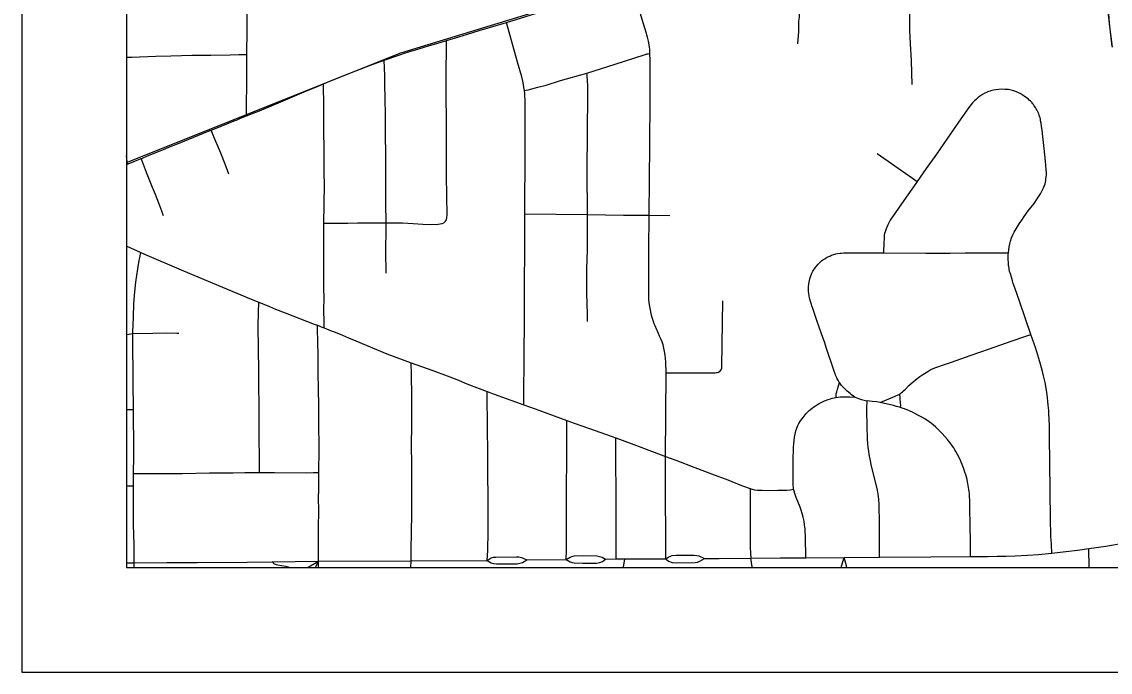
# Model space of a CAD drawing. Extents: x 0 to 34, y 0 to 22.
# Drawn here: x 2 to 3.04, y 14 to 14.621 of the extents above; entities that cross this region are included whole.
import ezdxf

# ---------------------------------------------------------------- set-up
doc = ezdxf.new("R2010")
doc.units = 0
for name, color, linetype in [('GM_X_City_Street', 7, 'Continuous'), ('GM_X_Corporation', 7, 'Continuous'), ('GM_X_County_Road', 7, 'Continuous'), ('GM_X_Rail_Line', 7, 'Continuous'), ('GM_X_State_Route', 7, 'Continuous'), ('GM_X_Township_Road', 7, 'Continuous'), ('SH_Data', 7, 'Continuous')]:
    doc.layers.add(name, color=color, linetype=linetype)

msp = doc.modelspace()

# ---------------------------------------------------------------- linework, layer by layer
at = {"layer": 'GM_X_City_Street'}
msp.add_line((2.2834, 14.1), (2.2834, 14.106), dxfattribs=at)
for points in [[(2.2146, 14.5315), (2.2147, 14.5357), (2.2149, 14.5683), (2.2151, 14.5903), (2.2151, 14.5925), (2.2151, 14.5969), (2.2152, 14.6074), (2.2152, 14.6341), (2.2153, 14.658), (2.2152, 14.6784), (2.2153, 14.6894), (2.2159, 14.6955), (2.217, 14.7008), (2.2179, 14.7037), (2.2189, 14.7059), (2.2201, 14.708), (2.2214, 14.7101), (2.2233, 14.7127), (2.2276, 14.7175), (2.2314, 14.7205), (2.2356, 14.7229), (2.2406, 14.7251), (2.2594, 14.7315)], [(2.7412, 14.6003), (2.742, 14.6121), (2.7423, 14.6221), (2.7427, 14.6258), (2.7427, 14.6351), (2.7419, 14.6625), (2.7414, 14.6748), (2.7405, 14.682), (2.7401, 14.6843), (2.7396, 14.6872), (2.739, 14.6899), (2.7375, 14.6967), (2.7372, 14.6979), (2.7357, 14.7042)], [(2.8504, 14.5614), (2.85, 14.5727), (2.8496, 14.5843), (2.8488, 14.6004), (2.8483, 14.6134), (2.848, 14.6246), (2.8478, 14.6344), (2.8477, 14.6418), (2.8472, 14.6536), (2.847, 14.6588), (2.8471, 14.6617), (2.8471, 14.6634), (2.8473, 14.6645), (2.8479, 14.6656), (2.849, 14.667)], [(2.599, 14.3565), (2.5989, 14.3605), (2.599, 14.368), (2.5989, 14.4035), (2.5993, 14.4367), (2.5999, 14.5043), (2.6003, 14.5462), (2.6, 14.5844), (2.5999, 14.5911), (2.5998, 14.5918), (2.5997, 14.5952), (2.5993, 14.599), (2.5989, 14.6014), (2.5986, 14.603), (2.5976, 14.6068), (2.5971, 14.6089), (2.5967, 14.6104), (2.5939, 14.6194), (2.5876, 14.6396), (2.5823, 14.6572)], [(2.4794, 14.2556), (2.4794, 14.262), (2.4797, 14.3025), (2.48, 14.3368), (2.4806, 14.4381), (2.4809, 14.4983), (2.4807, 14.5347), (2.4807, 14.5468), (2.4806, 14.5507), (2.4804, 14.5529), (2.4801, 14.5559), (2.4796, 14.5586), (2.4792, 14.5615), (2.4785, 14.5648), (2.4775, 14.5687), (2.4733, 14.5828), (2.4628, 14.6208)], [(2.4057, 14.4323), (2.4061, 14.4345), (2.4063, 14.4369), (2.4063, 14.4399), (2.4061, 14.452), (2.406, 14.4578), (2.4058, 14.4717), (2.4057, 14.4834), (2.4055, 14.5207), (2.4052, 14.5574), (2.4052, 14.5741), (2.4055, 14.5958), (2.4056, 14.6036)], [(2.1, 14.5877), (2.105, 14.5878), (2.1124, 14.588), (2.128, 14.5885), (2.1423, 14.5888), (2.1525, 14.5891), (2.1624, 14.5894), (2.1807, 14.5897), (2.1991, 14.59), (2.2074, 14.5901), (2.2151, 14.5903)], [(2.4801, 14.5559), (2.4836, 14.5565), (2.4871, 14.5573), (2.493, 14.5589), (2.5008, 14.561), (2.5146, 14.5652), (2.5397, 14.5725), (2.5666, 14.5808), (2.5943, 14.5899), (2.5957, 14.5903), (2.5971, 14.5907), (2.5984, 14.5909), (2.5999, 14.5911)], [(2.348, 14.3813), (2.3476, 14.4023), (2.348, 14.4238), (2.3479, 14.4295), (2.3478, 14.4481), (2.3476, 14.4655), (2.3477, 14.4791), (2.3476, 14.4942), (2.3475, 14.5137), (2.3473, 14.5327), (2.3471, 14.5477), (2.3468, 14.5623), (2.3466, 14.5702), (2.3464, 14.5772), (2.3462, 14.5848)], [(2.5404, 14.335), (2.5403, 14.3406), (2.5402, 14.3437), (2.5402, 14.3456), (2.5401, 14.3486), (2.54, 14.3522), (2.5399, 14.3546), (2.5398, 14.3594), (2.5397, 14.3669), (2.5397, 14.3708), (2.5397, 14.3759), (2.5397, 14.3807), (2.5398, 14.3852), (2.5402, 14.4035), (2.5404, 14.4372), (2.5401, 14.4791), (2.5407, 14.5519), (2.5407, 14.5567), (2.5406, 14.5595), (2.5403, 14.566), (2.5401, 14.569), (2.54, 14.5705), (2.5397, 14.5725)], [(2.2888, 14.3289), (2.2887, 14.3352), (2.2886, 14.3456), (2.2887, 14.3584), (2.2886, 14.3656), (2.2886, 14.3891), (2.2885, 14.4282), (2.2885, 14.429), (2.2889, 14.4469), (2.2891, 14.4663), (2.2889, 14.4767), (2.2889, 14.4853), (2.2889, 14.4979), (2.2888, 14.5052), (2.2886, 14.5118), (2.2884, 14.528), (2.2886, 14.5471), (2.2883, 14.5551), (2.2881, 14.5621)], [(2.9839, 14.1137), (2.9833, 14.1219), (2.983, 14.1266), (2.9828, 14.1291), (2.9827, 14.131), (2.9826, 14.1461), (2.982, 14.2003), (2.9817, 14.225), (2.9814, 14.2347), (2.9812, 14.2426), (2.981, 14.2463), (2.9808, 14.25), (2.9804, 14.2552), (2.9801, 14.2586), (2.9797, 14.2625), (2.979, 14.2673), (2.978, 14.2732), (2.9773, 14.2769), (2.9759, 14.2832), (2.9749, 14.2873), (2.973, 14.2944), (2.9715, 14.2997), (2.9685, 14.3092), (2.9638, 14.3227), (2.9532, 14.3535), (2.9484, 14.3673), (2.947, 14.3713), (2.9462, 14.3738), (2.9451, 14.3773), (2.9442, 14.3806), (2.9439, 14.3815), (2.9437, 14.3823), (2.9435, 14.383), (2.9431, 14.385), (2.9429, 14.386), (2.9427, 14.3875), (2.9425, 14.3886), (2.9423, 14.3911), (2.9421, 14.3942), (2.9422, 14.3962), (2.9422, 14.3988), (2.9424, 14.4008), (2.9427, 14.4036), (2.9431, 14.4064), (2.9437, 14.4093), (2.9443, 14.4118), (2.9454, 14.4149), (2.9465, 14.4178), (2.9478, 14.4204), (2.9496, 14.4237), (2.9526, 14.4284), (2.9557, 14.433), (2.9575, 14.4355), (2.9612, 14.4407), (2.9668, 14.4478), (2.9705, 14.4531), (2.9729, 14.4571), (2.9746, 14.4601), (2.9759, 14.4628), (2.9766, 14.4645), (2.9773, 14.4667), (2.9777, 14.4683), (2.978, 14.4699), (2.9782, 14.4711), (2.9785, 14.4732), (2.9786, 14.4752), (2.9786, 14.4778), (2.9785, 14.4801), (2.9782, 14.4845), (2.9778, 14.4882), (2.9763, 14.5005), (2.9751, 14.5118), (2.9744, 14.5179), (2.9739, 14.5213), (2.9735, 14.5246), (2.9731, 14.5268), (2.9728, 14.5284), (2.9725, 14.5297), (2.9721, 14.5312), (2.9718, 14.5323), (2.9713, 14.5336), (2.9708, 14.5347), (2.9701, 14.5362), (2.9696, 14.5372), (2.9689, 14.5384), (2.9682, 14.5395), (2.967, 14.5412), (2.9662, 14.5423), (2.9657, 14.543), (2.9649, 14.5439), (2.9644, 14.5445), (2.9634, 14.5456), (2.9622, 14.5467), (2.9611, 14.5477), (2.9596, 14.5489), (2.9574, 14.5505), (2.9553, 14.5518), (2.9534, 14.5529), (2.9518, 14.5537), (2.9508, 14.5541), (2.95, 14.5545), (2.9491, 14.5548), (2.9484, 14.5551), (2.9472, 14.5554), (2.9461, 14.5558), (2.9438, 14.5563), (2.9424, 14.5566), (2.9389, 14.5569), (2.9355, 14.557), (2.9333, 14.5569), (2.9302, 14.5565), (2.9281, 14.5562), (2.9265, 14.5558), (2.9249, 14.5553), (2.9233, 14.5548), (2.9213, 14.554), (2.9197, 14.5532), (2.9174, 14.5519), (2.9165, 14.5513), (2.9148, 14.5502), (2.9132, 14.5489), (2.9117, 14.5476), (2.9099, 14.546), (2.908, 14.544), (2.9067, 14.5425), (2.9044, 14.5395), (2.8946, 14.5255), (2.8735, 14.4949), (2.8638, 14.4812), (2.8552, 14.4688), (2.8539, 14.4669), (2.8424, 14.4507), (2.8294, 14.4318), (2.827, 14.4276), (2.8254, 14.4237), (2.8246, 14.4209), (2.8241, 14.4191), (2.8238, 14.4176), (2.8236, 14.4159), (2.8235, 14.4147), (2.8235, 14.4137), (2.8234, 14.4112), (2.8231, 14.4006)], [(2.1977, 14.4758), (2.1941, 14.4853), (2.19, 14.4959), (2.1834, 14.5116), (2.1808, 14.5178)], [(2.1009, 14.4855), (2.1002, 14.4906), (2.1, 14.4935)], [(2.8168, 14.4955), (2.8507, 14.4719), (2.8552, 14.4688)], [(2.1354, 14.4359), (2.1339, 14.4404), (2.1309, 14.448), (2.1276, 14.4563), (2.1249, 14.4631), (2.119, 14.4774), (2.1153, 14.4876), (2.1141, 14.4908)], [(2.2885, 14.429), (2.2945, 14.429), (2.302, 14.429), (2.3113, 14.4291), (2.3209, 14.4293), (2.3312, 14.4294), (2.3427, 14.4295), (2.3479, 14.4295), (2.3528, 14.4295), (2.3637, 14.4293), (2.3737, 14.4288), (2.3829, 14.4281), (2.391, 14.4278), (2.3977, 14.4282), (2.3995, 14.4284), (2.4014, 14.4288), (2.403, 14.4295), (2.4048, 14.431), (2.4057, 14.4323)], [(2.4806, 14.4381), (2.5404, 14.4372), (2.5746, 14.4368), (2.5993, 14.4367), (2.6188, 14.4363)], [(2.7957, 14.2627), (2.7923, 14.2651), (2.7912, 14.2662), (2.7884, 14.2686), (2.7873, 14.2696), (2.7858, 14.2711), (2.7845, 14.2723), (2.783, 14.2739), (2.7823, 14.2748), (2.7816, 14.2758), (2.7809, 14.2767), (2.7803, 14.2776), (2.7799, 14.2783), (2.7793, 14.2794), (2.7788, 14.2803), (2.7783, 14.2814), (2.7777, 14.2827), (2.7773, 14.2838), (2.7768, 14.2851), (2.7759, 14.2878), (2.7753, 14.2894), (2.7684, 14.3102), (2.7669, 14.3146), (2.7638, 14.3233), (2.7594, 14.3362), (2.7578, 14.3407), (2.7555, 14.3474), (2.7545, 14.3501), (2.7541, 14.3514), (2.7535, 14.3534), (2.7526, 14.3565), (2.7523, 14.3578), (2.752, 14.3597), (2.7517, 14.3615), (2.7514, 14.3644), (2.7514, 14.3664), (2.7514, 14.3682), (2.7516, 14.371), (2.7519, 14.3727), (2.7526, 14.3758), (2.7533, 14.3778), (2.7537, 14.3788), (2.7542, 14.3802), (2.7547, 14.3813), (2.7556, 14.3831), (2.7576, 14.3863), (2.7593, 14.3884), (2.7607, 14.39), (2.7619, 14.3912), (2.7628, 14.3921), (2.7639, 14.3929), (2.7651, 14.3939), (2.7669, 14.3951), (2.7685, 14.3961), (2.7699, 14.3969), (2.7716, 14.3976), (2.7732, 14.3984), (2.7755, 14.3992), (2.7775, 14.3996), (2.7791, 14.4), (2.7816, 14.4003), (2.7829, 14.4005), (2.7849, 14.4006), (2.7866, 14.4007), (2.7903, 14.4007), (2.7981, 14.4007), (2.8231, 14.4006), (2.8635, 14.4005), (2.8866, 14.4005), (2.9009, 14.4007), (2.9158, 14.4007), (2.9389, 14.4008), (2.9424, 14.4008)], [(2.615, 14.1083), (2.6149, 14.19), (2.6149, 14.2062), (2.6153, 14.2862), (2.615, 14.2966), (2.6145, 14.3029), (2.614, 14.3065), (2.6133, 14.3095), (2.6125, 14.3128), (2.6115, 14.3157), (2.6104, 14.3185), (2.6092, 14.3212), (2.6081, 14.3235), (2.6071, 14.3258), (2.6064, 14.3272), (2.6049, 14.331), (2.6041, 14.333), (2.6033, 14.3351), (2.6027, 14.3371), (2.6019, 14.3399), (2.6012, 14.3426), (2.6004, 14.3461), (2.5998, 14.3493), (2.5993, 14.3529), (2.599, 14.3565)], [(2.2269, 14.1908), (2.2269, 14.1964), (2.2269, 14.2044), (2.2267, 14.2244), (2.2266, 14.2568), (2.2263, 14.272), (2.2263, 14.2881), (2.2259, 14.3307), (2.2261, 14.3437), (2.2263, 14.3535)], [(2.6153, 14.2862), (2.6607, 14.2862), (2.6621, 14.2862), (2.6635, 14.2864), (2.6642, 14.2865), (2.6653, 14.2868), (2.6665, 14.2874), (2.6671, 14.2878), (2.6678, 14.2887), (2.6682, 14.2896), (2.6685, 14.2902), (2.6686, 14.2912), (2.6687, 14.2922), (2.6697, 14.355)], [(2.2834, 14.106), (2.2835, 14.1172), (2.2835, 14.1386), (2.2836, 14.1538), (2.2836, 14.1567), (2.2834, 14.1645), (2.2836, 14.1769), (2.2838, 14.1908), (2.284, 14.213), (2.284, 14.216), (2.2839, 14.2232), (2.2838, 14.2291), (2.2837, 14.2354), (2.2838, 14.2416), (2.2838, 14.2498), (2.2838, 14.2555), (2.2834, 14.2698), (2.2831, 14.287), (2.283, 14.3024), (2.2827, 14.316), (2.2824, 14.3273), (2.2823, 14.3315)], [(2.1062, 14.3236), (2.1251, 14.3241), (2.1372, 14.3242), (2.1482, 14.3239), (2.1501, 14.3238)], [(2.8199, 14.2578), (2.8282, 14.2611), (2.832, 14.2627), (2.8342, 14.2637), (2.8349, 14.264), (2.8363, 14.2647), (2.8382, 14.2658), (2.8388, 14.2661), (2.84, 14.267), (2.841, 14.2678), (2.8422, 14.2688), (2.844, 14.2706), (2.8473, 14.2739), (2.8512, 14.2775), (2.855, 14.2807), (2.8576, 14.2826), (2.8605, 14.2846), (2.8636, 14.2865), (2.8662, 14.2881), (2.8683, 14.2892), (2.8705, 14.2902), (2.8731, 14.2911), (2.8803, 14.2938), (2.8878, 14.2964), (2.9058, 14.3026), (2.9243, 14.3091), (2.9395, 14.3145), (2.9562, 14.3201), (2.9638, 14.3227)], [(2.7777, 14.2625), (2.7777, 14.2638), (2.7777, 14.2649), (2.7779, 14.266), (2.7783, 14.268), (2.779, 14.2706), (2.7809, 14.2767)], [(2.4446, 14.1069), (2.445, 14.1164), (2.4454, 14.1345), (2.4454, 14.1505), (2.445, 14.206), (2.4447, 14.2366), (2.4446, 14.2627), (2.4446, 14.2683)], [(2.7488, 14.1094), (2.7487, 14.1167), (2.7486, 14.1221), (2.7485, 14.1281), (2.7481, 14.1368), (2.7477, 14.1407), (2.7471, 14.1442), (2.7463, 14.1481), (2.7454, 14.1516), (2.7445, 14.1548), (2.7434, 14.1577), (2.7397, 14.1668), (2.7382, 14.1709), (2.7376, 14.1729), (2.7372, 14.1748), (2.737, 14.1764), (2.7368, 14.1783), (2.7367, 14.1812), (2.7366, 14.1954), (2.7367, 14.2039), (2.737, 14.2128), (2.7371, 14.215), (2.7373, 14.2183), (2.7376, 14.221), (2.7381, 14.2245), (2.7386, 14.2276), (2.7394, 14.2305), (2.7403, 14.2333), (2.741, 14.235), (2.7422, 14.2375), (2.7438, 14.2403), (2.7462, 14.2435), (2.7481, 14.2459), (2.7489, 14.2468), (2.7508, 14.2487), (2.7521, 14.25), (2.7549, 14.2523), (2.7566, 14.2535), (2.7581, 14.2546), (2.7599, 14.2558), (2.7617, 14.2568), (2.7634, 14.2577), (2.7668, 14.2593), (2.7703, 14.2606), (2.7723, 14.2613), (2.7739, 14.2617), (2.7759, 14.2622), (2.7777, 14.2625), (2.7798, 14.2628), (2.7816, 14.263), (2.7828, 14.2631), (2.7847, 14.2632), (2.7865, 14.2632), (2.788, 14.2632), (2.7896, 14.2632), (2.7908, 14.2631), (2.7957, 14.2627), (2.8001, 14.2612), (2.8021, 14.2606), (2.8044, 14.26), (2.8059, 14.2597), (2.8074, 14.2594)], [(2.8393, 14.2528), (2.8394, 14.2538), (2.8395, 14.2547), (2.8395, 14.2554), (2.8394, 14.2568), (2.839, 14.262), (2.8388, 14.2632), (2.8386, 14.2646), (2.8382, 14.2658)], [(2.8193, 14.1098), (2.8192, 14.1175), (2.8191, 14.1474), (2.8189, 14.1544), (2.8188, 14.1601), (2.8184, 14.1654), (2.8179, 14.17), (2.8173, 14.1738), (2.8164, 14.178), (2.8117, 14.197), (2.8103, 14.2035), (2.8094, 14.2079), (2.8089, 14.2111), (2.8084, 14.2146), (2.8081, 14.2184), (2.8078, 14.2226), (2.8074, 14.2353), (2.8072, 14.2497), (2.8072, 14.2535), (2.8073, 14.2574), (2.8074, 14.2594)], [(2.9062, 14.1105), (2.9061, 14.1172), (2.9057, 14.1475), (2.9056, 14.1502), (2.9056, 14.1545), (2.9055, 14.1566), (2.9055, 14.1588), (2.9055, 14.1596), (2.9054, 14.1622), (2.9053, 14.1655), (2.9052, 14.1669), (2.9051, 14.169), (2.905, 14.1703), (2.9048, 14.1729), (2.9046, 14.1747), (2.9043, 14.1766), (2.904, 14.1785), (2.9037, 14.1802), (2.9033, 14.182), (2.9028, 14.1841), (2.9019, 14.1876), (2.9005, 14.192), (2.8997, 14.1944), (2.8992, 14.196), (2.8986, 14.1975), (2.8981, 14.1986), (2.8971, 14.2008), (2.8961, 14.2032), (2.8938, 14.2079), (2.8921, 14.211), (2.8912, 14.2125), (2.8901, 14.2143), (2.8888, 14.2161), (2.8867, 14.2191), (2.8851, 14.2211), (2.884, 14.2224), (2.8817, 14.2252), (2.8789, 14.2282), (2.8742, 14.233), (2.8726, 14.2344), (2.8708, 14.236), (2.869, 14.2375), (2.8666, 14.2392), (2.8653, 14.2402), (2.8637, 14.2412), (2.8624, 14.2421), (2.8597, 14.2436), (2.8558, 14.2457), (2.853, 14.2472), (2.8506, 14.2484), (2.8486, 14.2493), (2.8468, 14.2501), (2.8456, 14.2506), (2.8438, 14.2513), (2.8432, 14.2515), (2.8418, 14.252), (2.8393, 14.2528), (2.8353, 14.2539), (2.8325, 14.2547), (2.8199, 14.2578), (2.8167, 14.2582), (2.8123, 14.2586), (2.8097, 14.2591), (2.8074, 14.2594)], [(2.52, 14.1076), (2.5201, 14.1166), (2.5202, 14.1735), (2.5205, 14.2056), (2.5205, 14.2346), (2.5205, 14.2406)], [(2.5676, 14.1082), (2.5676, 14.1541), (2.5673, 14.2191), (2.5673, 14.2239)], [(2.1067, 14.1898), (2.115, 14.1898), (2.1417, 14.1898), (2.1534, 14.19), (2.1793, 14.1904), (2.1878, 14.1904), (2.2019, 14.1905), (2.2129, 14.1907), (2.2252, 14.1908), (2.2269, 14.1908), (2.2413, 14.1907), (2.2721, 14.1906), (2.2787, 14.1907), (2.2838, 14.1908)], [(2.6958, 14.1754), (2.6975, 14.1748), (2.6998, 14.1744), (2.7028, 14.1741), (2.7071, 14.1738), (2.7138, 14.1737), (2.7221, 14.1739), (2.7303, 14.1741), (2.7338, 14.1744), (2.7372, 14.1748)], [(2.5747, 14.1), (2.5747, 14.1005), (2.5759, 14.1082)], [(2.6976, 14.1), (2.6975, 14.1006), (2.6968, 14.1049), (2.6963, 14.1089)], [(2.7827, 14.1), (2.783, 14.1015), (2.7854, 14.1096)], [(2.7881, 14.1), (2.7877, 14.1018), (2.7854, 14.1096)]]:
    msp.add_lwpolyline(points, dxfattribs=at)
at = {"layer": 'GM_X_Corporation'}
for points in [[(4.718, 17.4962), (3.7119, 17.4934), (3.5801, 17.4924), (3.4708, 17.4915), (3.0456, 17.4894), (2.6352, 17.4929), (2.5812, 17.4925), (2.1449, 17.4882), (2.1, 17.4875), (2.1, 14.1), (5.0398, 14.1)], [(3.0415, 14.5979), (3.0387, 14.6201), (3.0262, 14.8064), (3.0303, 15.268), (3.0175, 15.2796), (2.9989, 15.2987), (2.9835, 15.3234), (2.9725, 15.3439), (2.9544, 15.358), (2.9309, 15.3649), (2.9044, 15.3665), (2.8707, 15.3666), (2.8287, 15.38), (2.7848, 15.387), (2.7489, 15.3912), (2.72, 15.3709), (2.7122, 15.3557), (2.2926, 15.3648), (2.1, 15.3651), (2.1, 14.1), (3.4603, 14.1)]]:
    msp.add_lwpolyline(points, dxfattribs=at)
at = {"layer": 'GM_X_County_Road'}
for p, q in [((2.1, 14.4851), (2.1009, 14.4855)), ((2.1, 14.251), (2.1067, 14.2511)), ((2.1066, 14.1782), (2.1067, 14.1898)), ((2.1, 14.178), (2.1066, 14.1782)), ((2.1, 14.1044), (2.1075, 14.1045)), ((2.1075, 14.1045), (2.1385, 14.1047)), ((2.1075, 14.1), (2.1075, 14.1045)), ((2.2392, 14.1055), (2.2834, 14.106)), ((2.3717, 14.1), (2.3718, 14.1064))]:
    msp.add_line(p, q, dxfattribs=at)
for points in [[(2.4628, 14.6208), (2.5008, 14.6324), (2.5085, 14.6348)], [(2.4056, 14.6036), (2.4175, 14.6071), (2.4257, 14.6096), (2.4369, 14.613), (2.4628, 14.6208)], [(2.3462, 14.5848), (2.3491, 14.5858), (2.3673, 14.5921), (2.3793, 14.5956), (2.3893, 14.5988), (2.3963, 14.6008), (2.4056, 14.6036)], [(2.2881, 14.5621), (2.2981, 14.5662), (2.3134, 14.5724), (2.333, 14.58), (2.3462, 14.5848)], [(2.2146, 14.5315), (2.222, 14.5345), (2.2269, 14.5365), (2.2331, 14.539), (2.2473, 14.545), (2.2719, 14.5554), (2.2824, 14.5597), (2.2881, 14.5621)], [(2.1808, 14.5178), (2.1834, 14.5188), (2.2029, 14.5268), (2.2057, 14.5279), (2.2084, 14.529), (2.2138, 14.5312), (2.2146, 14.5315)], [(2.1141, 14.4908), (2.1153, 14.4913), (2.1194, 14.493), (2.1232, 14.4946), (2.1323, 14.4983), (2.1355, 14.4995), (2.1405, 14.5015), (2.1503, 14.5054), (2.1642, 14.5111), (2.1736, 14.5149), (2.1782, 14.5168), (2.1808, 14.5178)], [(2.1009, 14.4855), (2.1024, 14.4861), (2.1079, 14.4883), (2.1141, 14.4908)], [(2.1, 14.4072), (2.1003, 14.407), (2.1138, 14.401)], [(2.1062, 14.3236), (2.1062, 14.3249), (2.1067, 14.3392), (2.1071, 14.3522), (2.1079, 14.3634), (2.1088, 14.3726), (2.1108, 14.3855), (2.1122, 14.3935), (2.1125, 14.3947), (2.1138, 14.401)], [(2.1138, 14.401), (2.1173, 14.3994), (2.1544, 14.3834), (2.2192, 14.3563), (2.2263, 14.3535)], [(2.2263, 14.3535), (2.2365, 14.3495), (2.2424, 14.347), (2.2516, 14.3434), (2.2793, 14.3326), (2.2823, 14.3315)], [(2.2823, 14.3315), (2.2874, 14.3295), (2.2888, 14.3289)], [(2.2888, 14.3289), (2.2954, 14.3262), (2.2976, 14.3254), (2.3062, 14.3219), (2.3119, 14.3196), (2.3191, 14.3167), (2.3488, 14.3042), (2.372, 14.2957)], [(2.1, 14.3228), (2.1023, 14.323), (2.1062, 14.3236)], [(2.1067, 14.2511), (2.1064, 14.2774), (2.1063, 14.2941), (2.1061, 14.3034), (2.1062, 14.3139), (2.1062, 14.32), (2.1062, 14.3236)], [(2.3718, 14.1064), (2.372, 14.1173), (2.3722, 14.1336), (2.3724, 14.1517), (2.3724, 14.1695), (2.3724, 14.1821), (2.3724, 14.1968), (2.3723, 14.2185), (2.3724, 14.2342), (2.3724, 14.2466), (2.3724, 14.264), (2.3722, 14.2843), (2.372, 14.2957)], [(2.372, 14.2957), (2.3926, 14.2884), (2.4064, 14.2831), (2.4156, 14.2797), (2.4252, 14.2757), (2.4344, 14.2721), (2.4446, 14.2683)], [(2.4446, 14.2683), (2.4512, 14.2658), (2.4794, 14.2556)], [(2.4794, 14.2556), (2.4904, 14.2515), (2.5205, 14.2406)], [(2.1067, 14.1898), (2.1069, 14.2067), (2.1069, 14.2239), (2.1068, 14.2389), (2.1067, 14.2511)], [(2.5205, 14.2406), (2.5277, 14.2379), (2.5412, 14.2331), (2.5529, 14.2292), (2.5673, 14.2239)], [(2.5673, 14.2239), (2.5821, 14.2185), (2.604, 14.2102), (2.6149, 14.2062)], [(2.6149, 14.2062), (2.6247, 14.2025), (2.6427, 14.1957), (2.6588, 14.1897), (2.6744, 14.1837), (2.6873, 14.1785), (2.6958, 14.1754)], [(2.1068, 14.1409), (2.1067, 14.1449), (2.1068, 14.1634), (2.1066, 14.1782)], [(2.6958, 14.1754), (2.6957, 14.1548), (2.6956, 14.146), (2.6957, 14.1194), (2.6959, 14.1138), (2.6963, 14.1089)], [(2.1075, 14.1045), (2.1073, 14.1221), (2.1068, 14.1409)], [(2.1385, 14.1047), (2.1675, 14.1049), (2.2154, 14.1052), (2.2392, 14.1055)], [(2.2392, 14.1055), (2.2397, 14.1048), (2.2404, 14.1042), (2.2411, 14.1037), (2.242, 14.1032), (2.2431, 14.1028), (2.2444, 14.1025), (2.2482, 14.1019), (2.2522, 14.1012), (2.2533, 14.101), (2.2544, 14.1007), (2.2556, 14.1002), (2.256, 14.1)]]:
    msp.add_lwpolyline(points, dxfattribs=at)
at = {"layer": 'GM_X_Rail_Line'}
msp.add_lwpolyline([(2.1, 14.4871), (2.3619, 14.5917), (2.808, 14.7281), (3.0106, 14.8014), (3.0723, 14.8299)], dxfattribs=at)
at = {"layer": 'GM_X_State_Route'}
for points in [[(3.0084, 14.1167), (3.0191, 14.1181), (3.0352, 14.1206), (3.0535, 14.1236), (3.1129, 14.1326), (3.1627, 14.1401), (3.1866, 14.1436), (3.2193, 14.1485)], [(2.2834, 14.106), (2.3718, 14.1064), (2.4446, 14.1069), (2.4484, 14.1045), (2.4506, 14.1039), (2.4533, 14.1036), (2.4732, 14.1036), (2.4756, 14.1041), (2.4782, 14.1049), (2.4825, 14.1073), (2.52, 14.1076)], [(2.4446, 14.1069), (2.4484, 14.1092), (2.4505, 14.1098), (2.4527, 14.11), (2.4724, 14.1104), (2.4747, 14.1101), (2.4772, 14.1095), (2.4825, 14.1073)], [(2.52, 14.1076), (2.5236, 14.1056), (2.5256, 14.1049), (2.5277, 14.1045), (2.5358, 14.1041), (2.5488, 14.1043), (2.552, 14.1049), (2.5546, 14.1058), (2.5575, 14.1081), (2.5676, 14.1082), (2.5759, 14.1082), (2.615, 14.1083), (2.6178, 14.1062), (2.6211, 14.1048), (2.6249, 14.1045), (2.6431, 14.1047), (2.6454, 14.1052), (2.6475, 14.1062), (2.6521, 14.1087), (2.6659, 14.1088), (2.6963, 14.1089), (2.7245, 14.1092), (2.7488, 14.1094), (2.7854, 14.1096), (2.8193, 14.1098), (2.8681, 14.1102), (2.9062, 14.1105), (2.9224, 14.1107), (2.9316, 14.1109), (2.9401, 14.111), (2.9489, 14.1113), (2.9606, 14.1119), (2.971, 14.1126), (2.9839, 14.1137), (2.9971, 14.1153), (3.0084, 14.1167)], [(2.52, 14.1076), (2.5236, 14.1098), (2.5254, 14.1106), (2.5275, 14.1111), (2.5355, 14.1115), (2.5492, 14.1113), (2.5519, 14.1107), (2.5542, 14.1099), (2.5575, 14.1081)], [(2.615, 14.1083), (2.6179, 14.1103), (2.6211, 14.1115), (2.6249, 14.112), (2.6423, 14.112), (2.6446, 14.1116), (2.6466, 14.1111), (2.6521, 14.1087)], [(2.2729, 14.1), (2.2756, 14.1017), (2.2834, 14.106)], [(2.2805, 14.1), (2.2811, 14.1012), (2.2834, 14.106)]]:
    msp.add_lwpolyline(points, dxfattribs=at)
at = {"layer": 'GM_X_Township_Road'}
for p, q in [((3.0388, 14.6206), (3.0349, 14.6508)), ((3.0194, 14.1), (3.0191, 14.1181))]:
    msp.add_line(p, q, dxfattribs=at)
msp.add_lwpolyline([(3.0417, 14.5973), (3.0389, 14.6196), (3.0388, 14.6206)], dxfattribs=at)
at = {"layer": 'SH_Data'}
for p, q in [((2, 21), (2, 14)), ((2.1, 20.9), (2.1, 14.1)), ((2.1, 14.1), (8.9, 14.1)), ((2, 14), (9, 14))]:
    msp.add_line(p, q, dxfattribs=at)

doc.saveas('drawing.dxf')
